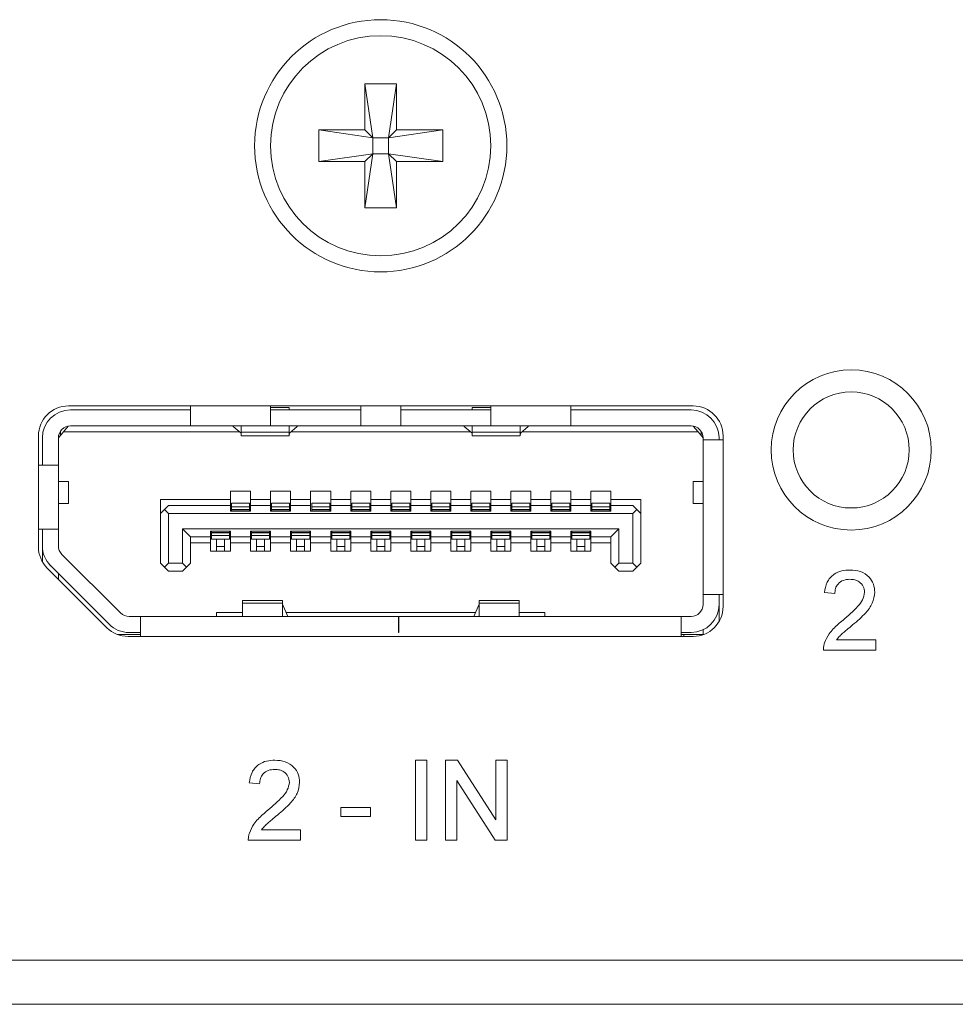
# Model space of a CAD drawing. Header units: millimetres. Extents: x 0 to 1118, y 0 to 864.
# Tile 289 of 372: x 759.62 to 765.46, y 697.31 to 703.46. Entities that reach past the tile are written whole.
import ezdxf

# ---------------------------------------------------------------- set-up
doc = ezdxf.new("R2010")
doc.units = ezdxf.units.MM

msp = doc.modelspace()

# ---------------------------------------------------------------- linework, layer by layer
at = {"color": 7, "linetype": 'Continuous', "lineweight": 15}
for p, q in [((761.7782, 703.0629), (761.9757, 703.0629)), ((761.7782, 702.7741), (761.7782, 703.0629)), ((761.7782, 703.0629), (761.8276, 702.7248)), ((761.9757, 703.0629), (761.9263, 702.7248)), ((761.9757, 703.0629), (761.9757, 702.7741)), ((761.4894, 702.7741), (761.7782, 702.7741)), ((761.4894, 702.5766), (761.4894, 702.7741)), ((761.4894, 702.7741), (761.8276, 702.7248)), ((761.8276, 702.7248), (761.7782, 702.7741)), ((762.2644, 702.7741), (761.9263, 702.7248)), ((761.9757, 702.7741), (761.9263, 702.7248)), ((761.9757, 702.7741), (762.2644, 702.7741)), ((762.2644, 702.7741), (762.2644, 702.5766)), ((761.8276, 702.626), (761.8276, 702.7248)), ((761.8276, 702.7248), (761.9263, 702.7248)), ((761.9263, 702.7248), (761.9263, 702.626)), ((761.4894, 702.5766), (761.8276, 702.626)), ((761.7782, 702.5766), (761.4894, 702.5766)), ((761.7782, 702.5766), (761.8276, 702.626)), ((761.7782, 702.2879), (761.8276, 702.626)), ((761.7782, 702.2879), (761.7782, 702.5766)), ((761.9263, 702.626), (761.8276, 702.626)), ((761.9757, 702.2879), (761.9263, 702.626)), ((761.9263, 702.626), (761.9757, 702.5766)), ((762.2644, 702.5766), (761.9263, 702.626)), ((761.9757, 702.5766), (761.9757, 702.2879)), ((762.2644, 702.5766), (761.9757, 702.5766)), ((761.9757, 702.2879), (761.7782, 702.2879)), ((763.8269, 701.0504), (759.9269, 701.0504)), ((760.6894, 701.0504), (760.6894, 700.9254)), ((761.1894, 700.9254), (761.1894, 701.0504)), ((761.3057, 701.0401), (761.1894, 701.0401)), ((761.3057, 701.0254), (761.3057, 701.0401)), ((761.7519, 701.0504), (761.7519, 700.9254)), ((762.0019, 700.9254), (762.0019, 701.0504)), ((762.4482, 701.0401), (762.4482, 701.0254)), ((762.4482, 701.0401), (762.5644, 701.0401)), ((762.5644, 701.0504), (762.5644, 700.9254)), ((763.0644, 700.9254), (763.0644, 701.0504)), ((759.9394, 701.0254), (760.6894, 701.0254)), ((761.1894, 701.0254), (761.7519, 701.0254)), ((762.0019, 701.0254), (762.5644, 701.0254)), ((763.0644, 701.0254), (763.8144, 701.0254)), ((759.8957, 700.8879), (759.9259, 700.9242)), ((759.9394, 700.9254), (760.6894, 700.9254)), ((761.1894, 700.9254), (760.6894, 700.9254)), ((760.9557, 700.9217), (760.9557, 700.9254)), ((761.0045, 700.8798), (760.9557, 700.9217)), ((761.0057, 700.9254), (761.0057, 700.8868)), ((761.1894, 700.9254), (761.7519, 700.9254)), ((761.3057, 700.8868), (761.3057, 700.9254)), ((761.3557, 700.9217), (761.3069, 700.8798)), ((761.3557, 700.9254), (761.3557, 700.9217)), ((762.0019, 700.9254), (761.7519, 700.9254)), ((762.0019, 700.9254), (762.5644, 700.9254)), ((762.3982, 700.9217), (762.3982, 700.9254)), ((762.3982, 700.9217), (762.447, 700.8798)), ((762.4482, 700.9254), (762.4482, 700.8868)), ((763.0644, 700.9254), (762.5644, 700.9254)), ((762.7482, 700.8868), (762.7482, 700.9254)), ((762.7494, 700.8798), (762.7982, 700.9217)), ((762.7982, 700.9254), (762.7982, 700.9217)), ((763.0644, 700.9254), (763.8144, 700.9254)), ((763.828, 700.9242), (763.8582, 700.8879)), ((759.7394, 700.8629), (759.7394, 700.1705)), ((759.8644, 700.8504), (759.8957, 700.8879)), ((759.8645, 700.8529), (759.8769, 700.8654)), ((759.8769, 700.8654), (759.8769, 700.8918)), ((760.995, 700.8879), (759.8957, 700.8879)), ((761.3057, 700.8868), (761.0057, 700.8868)), ((761.0057, 700.8868), (761.0057, 700.8629)), ((761.0057, 700.8629), (761.3057, 700.8629)), ((761.3057, 700.8629), (761.3057, 700.8868)), ((762.4375, 700.8879), (761.3164, 700.8879)), ((762.7482, 700.8868), (762.4482, 700.8868)), ((762.4482, 700.8868), (762.4482, 700.8629)), ((762.4482, 700.8629), (762.7482, 700.8629)), ((762.7482, 700.8629), (762.7482, 700.8868)), ((763.8582, 700.8879), (762.7589, 700.8879)), ((763.8582, 700.8879), (763.8894, 700.8504)), ((763.8769, 700.8654), (763.8769, 700.8918)), ((764.0144, 699.7979), (764.0144, 700.8629)), ((759.7644, 700.6804), (759.7644, 700.8504)), ((759.8644, 700.8504), (759.8644, 700.6804)), ((763.8894, 700.8379), (763.8894, 700.8504)), ((764.0144, 700.8379), (763.8894, 700.8379)), ((763.8894, 699.8729), (763.8894, 700.8379)), ((763.9894, 700.8379), (763.9894, 700.8504)), ((759.8644, 700.6804), (759.7394, 700.6804)), ((759.8644, 700.6804), (759.8644, 700.2804)), ((759.9269, 700.5791), (759.8644, 700.5791)), ((759.9269, 700.4416), (759.9269, 700.5791)), ((763.8269, 700.5791), (763.8269, 700.4416)), ((763.8894, 700.5791), (763.8269, 700.5791)), ((760.9394, 700.5179), (761.0644, 700.5179)), ((760.9394, 700.4654), (760.9394, 700.5179)), ((761.0644, 700.5179), (761.0644, 700.4654)), ((761.1894, 700.5179), (761.3144, 700.5179)), ((761.1894, 700.4654), (761.1894, 700.5179)), ((761.3144, 700.5179), (761.3144, 700.4654)), ((761.4394, 700.5179), (761.5644, 700.5179)), ((761.4394, 700.4654), (761.4394, 700.5179)), ((761.5644, 700.5179), (761.5644, 700.4654)), ((761.6894, 700.5179), (761.8144, 700.5179)), ((761.6894, 700.4654), (761.6894, 700.5179)), ((761.8144, 700.5179), (761.8144, 700.4654)), ((761.9394, 700.5179), (762.0644, 700.5179)), ((761.9394, 700.4654), (761.9394, 700.5179)), ((762.0644, 700.5179), (762.0644, 700.4654)), ((762.1894, 700.5179), (762.3144, 700.5179)), ((762.1894, 700.4654), (762.1894, 700.5179)), ((762.3144, 700.5179), (762.3144, 700.4654)), ((762.4394, 700.5179), (762.5644, 700.5179)), ((762.4394, 700.4654), (762.4394, 700.5179)), ((762.5644, 700.5179), (762.5644, 700.4654)), ((762.6894, 700.5179), (762.8144, 700.5179)), ((762.6894, 700.4654), (762.6894, 700.5179)), ((762.8144, 700.5179), (762.8144, 700.4654)), ((762.9394, 700.5179), (763.0644, 700.5179)), ((762.9394, 700.4654), (762.9394, 700.5179)), ((763.0644, 700.5179), (763.0644, 700.4654)), ((763.1894, 700.5179), (763.3144, 700.5179)), ((763.1894, 700.4654), (763.1894, 700.5179)), ((763.3144, 700.5179), (763.3144, 700.4654)), ((759.8644, 700.4416), (759.9269, 700.4416)), ((760.5019, 700.4654), (760.9394, 700.4654)), ((760.5019, 700.4654), (760.5019, 700.3779)), ((760.5519, 700.4279), (760.5269, 700.4029)), ((760.9394, 700.4279), (760.5519, 700.4279)), ((760.9394, 700.4279), (760.9394, 700.4654)), ((760.9394, 700.3929), (760.9394, 700.4279)), ((761.0582, 700.4429), (760.9457, 700.4429)), ((760.9457, 700.4429), (760.9457, 700.4207)), ((761.0582, 700.4429), (761.0582, 700.4207)), ((761.0644, 700.4654), (761.1894, 700.4654)), ((761.0644, 700.4654), (761.0644, 700.4279)), ((761.0644, 700.4279), (761.0644, 700.3929)), ((761.1894, 700.4279), (761.0644, 700.4279)), ((761.1894, 700.4279), (761.1894, 700.4654)), ((761.1894, 700.3929), (761.1894, 700.4279)), ((761.3082, 700.4429), (761.1957, 700.4429)), ((761.1957, 700.4429), (761.1957, 700.4207)), ((761.3082, 700.4429), (761.3082, 700.4207)), ((761.3144, 700.4654), (761.4394, 700.4654)), ((761.3144, 700.4654), (761.3144, 700.4279)), ((761.3144, 700.4279), (761.3144, 700.3929)), ((761.4394, 700.4279), (761.3144, 700.4279)), ((761.4394, 700.4279), (761.4394, 700.4654)), ((761.4394, 700.3929), (761.4394, 700.4279)), ((761.5582, 700.4429), (761.4457, 700.4429)), ((761.4457, 700.4429), (761.4457, 700.4207)), ((761.5582, 700.4429), (761.5582, 700.4207)), ((761.5644, 700.4654), (761.6894, 700.4654)), ((761.5644, 700.4654), (761.5644, 700.4279)), ((761.5644, 700.4279), (761.5644, 700.3929)), ((761.6894, 700.4279), (761.5644, 700.4279)), ((761.6894, 700.4279), (761.6894, 700.4654)), ((761.6894, 700.3929), (761.6894, 700.4279)), ((761.8082, 700.4429), (761.6957, 700.4429)), ((761.6957, 700.4429), (761.6957, 700.4207)), ((761.8082, 700.4429), (761.8082, 700.4207)), ((761.8144, 700.4654), (761.9394, 700.4654)), ((761.8144, 700.4654), (761.8144, 700.4279)), ((761.8144, 700.4279), (761.8144, 700.3929)), ((761.9394, 700.4279), (761.8144, 700.4279)), ((761.9394, 700.4279), (761.9394, 700.4654)), ((761.9394, 700.3929), (761.9394, 700.4279)), ((762.0582, 700.4429), (761.9457, 700.4429)), ((761.9457, 700.4429), (761.9457, 700.4207)), ((762.0582, 700.4429), (762.0582, 700.4207)), ((762.0644, 700.4654), (762.1894, 700.4654)), ((762.0644, 700.4654), (762.0644, 700.4279)), ((762.0644, 700.4279), (762.0644, 700.3929)), ((762.1894, 700.4279), (762.0644, 700.4279)), ((762.1894, 700.4279), (762.1894, 700.4654)), ((762.1894, 700.3929), (762.1894, 700.4279)), ((762.3082, 700.4429), (762.1957, 700.4429)), ((762.1957, 700.4429), (762.1957, 700.4207)), ((762.3082, 700.4429), (762.3082, 700.4207)), ((762.3144, 700.4654), (762.4394, 700.4654)), ((762.3144, 700.4654), (762.3144, 700.4279)), ((762.3144, 700.4279), (762.3144, 700.3929)), ((762.4394, 700.4279), (762.3144, 700.4279)), ((762.4394, 700.4279), (762.4394, 700.4654)), ((762.4394, 700.3929), (762.4394, 700.4279)), ((762.5582, 700.4429), (762.4457, 700.4429)), ((762.4457, 700.4429), (762.4457, 700.4207)), ((762.5582, 700.4429), (762.5582, 700.4207)), ((762.5644, 700.4654), (762.6894, 700.4654)), ((762.5644, 700.4654), (762.5644, 700.4279)), ((762.5644, 700.4279), (762.5644, 700.3929)), ((762.6894, 700.4279), (762.5644, 700.4279)), ((762.6894, 700.4279), (762.6894, 700.4654)), ((762.6894, 700.3929), (762.6894, 700.4279)), ((762.8082, 700.4429), (762.6957, 700.4429)), ((762.6957, 700.4429), (762.6957, 700.4207)), ((762.8082, 700.4429), (762.8082, 700.4207)), ((762.8144, 700.4654), (762.9394, 700.4654)), ((762.8144, 700.4654), (762.8144, 700.4279)), ((762.8144, 700.4279), (762.8144, 700.3929)), ((762.9394, 700.4279), (762.8144, 700.4279)), ((762.9394, 700.4279), (762.9394, 700.4654)), ((762.9394, 700.3929), (762.9394, 700.4279)), ((763.0582, 700.4429), (762.9457, 700.4429)), ((762.9457, 700.4429), (762.9457, 700.4207)), ((763.0582, 700.4429), (763.0582, 700.4207)), ((763.0644, 700.4654), (763.1894, 700.4654)), ((763.0644, 700.4654), (763.0644, 700.4279)), ((763.0644, 700.4279), (763.0644, 700.3929)), ((763.1894, 700.4279), (763.0644, 700.4279)), ((763.1894, 700.4279), (763.1894, 700.4654)), ((763.1894, 700.3929), (763.1894, 700.4279)), ((763.3082, 700.4429), (763.1957, 700.4429)), ((763.1957, 700.4429), (763.1957, 700.4207)), ((763.3082, 700.4429), (763.3082, 700.4207)), ((763.3144, 700.4654), (763.5019, 700.4654)), ((763.3144, 700.4654), (763.3144, 700.4279)), ((763.3144, 700.4279), (763.3144, 700.3929)), ((763.4519, 700.4279), (763.3144, 700.4279)), ((763.4769, 700.4029), (763.4519, 700.4279)), ((763.5019, 700.4654), (763.5019, 700.3779)), ((763.8269, 700.4416), (763.8894, 700.4416)), ((760.5019, 700.3779), (760.5269, 700.4029)), ((760.5019, 700.0679), (760.5019, 700.3779)), ((760.5269, 700.4029), (760.5519, 700.3779)), ((760.5519, 700.3779), (760.5519, 700.0679)), ((763.4519, 700.3779), (760.5519, 700.3779)), ((761.0644, 700.3929), (760.9394, 700.3929)), ((761.0582, 700.4207), (760.9457, 700.4207)), ((760.9457, 700.4207), (760.9457, 700.4035)), ((760.9457, 700.4035), (760.9457, 700.4004)), ((761.0582, 700.4035), (760.9457, 700.4035)), ((761.0582, 700.4004), (760.9457, 700.4004)), ((760.9457, 700.4004), (760.9457, 700.3929)), ((761.0582, 700.4207), (761.0582, 700.4035)), ((761.0582, 700.4035), (761.0582, 700.4004)), ((761.0582, 700.4004), (761.0582, 700.3929)), ((761.3144, 700.3929), (761.1894, 700.3929)), ((761.3082, 700.4207), (761.1957, 700.4207)), ((761.1957, 700.4207), (761.1957, 700.4035)), ((761.3082, 700.4035), (761.1957, 700.4035)), ((761.1957, 700.4035), (761.1957, 700.4004)), ((761.3082, 700.4004), (761.1957, 700.4004)), ((761.1957, 700.4004), (761.1957, 700.3929)), ((761.3082, 700.4207), (761.3082, 700.4035)), ((761.3082, 700.4035), (761.3082, 700.4004)), ((761.3082, 700.4004), (761.3082, 700.3929)), ((761.5644, 700.3929), (761.4394, 700.3929)), ((761.5582, 700.4207), (761.4457, 700.4207)), ((761.4457, 700.4207), (761.4457, 700.4035)), ((761.5582, 700.4035), (761.4457, 700.4035)), ((761.4457, 700.4035), (761.4457, 700.4004)), ((761.5582, 700.4004), (761.4457, 700.4004)), ((761.4457, 700.4004), (761.4457, 700.3929)), ((761.5582, 700.4207), (761.5582, 700.4035)), ((761.5582, 700.4035), (761.5582, 700.4004)), ((761.5582, 700.4004), (761.5582, 700.3929)), ((761.8144, 700.3929), (761.6894, 700.3929)), ((761.8082, 700.4207), (761.6957, 700.4207)), ((761.6957, 700.4207), (761.6957, 700.4035)), ((761.8082, 700.4035), (761.6957, 700.4035)), ((761.6957, 700.4035), (761.6957, 700.4004)), ((761.8082, 700.4004), (761.6957, 700.4004)), ((761.6957, 700.4004), (761.6957, 700.3929)), ((761.8082, 700.4207), (761.8082, 700.4035)), ((761.8082, 700.4035), (761.8082, 700.4004)), ((761.8082, 700.4004), (761.8082, 700.3929)), ((762.0644, 700.3929), (761.9394, 700.3929)), ((762.0582, 700.4207), (761.9457, 700.4207)), ((761.9457, 700.4207), (761.9457, 700.4035)), ((761.9457, 700.4035), (761.9457, 700.4004)), ((762.0582, 700.4035), (761.9457, 700.4035)), ((762.0582, 700.4004), (761.9457, 700.4004)), ((761.9457, 700.4004), (761.9457, 700.3929)), ((762.0582, 700.4207), (762.0582, 700.4035)), ((762.0582, 700.4035), (762.0582, 700.4004)), ((762.0582, 700.4004), (762.0582, 700.3929)), ((762.3144, 700.3929), (762.1894, 700.3929)), ((762.3082, 700.4207), (762.1957, 700.4207)), ((762.1957, 700.4207), (762.1957, 700.4035)), ((762.1957, 700.4035), (762.1957, 700.4004)), ((762.3082, 700.4035), (762.1957, 700.4035)), ((762.3082, 700.4004), (762.1957, 700.4004)), ((762.1957, 700.4004), (762.1957, 700.3929)), ((762.3082, 700.4207), (762.3082, 700.4035)), ((762.3082, 700.4035), (762.3082, 700.4004)), ((762.3082, 700.4004), (762.3082, 700.3929)), ((762.5644, 700.3929), (762.4394, 700.3929)), ((762.4457, 700.4207), (762.4457, 700.4035)), ((762.5582, 700.4207), (762.4457, 700.4207)), ((762.4457, 700.4035), (762.4457, 700.4004)), ((762.5582, 700.4035), (762.4457, 700.4035)), ((762.4457, 700.4004), (762.4457, 700.3929)), ((762.5582, 700.4004), (762.4457, 700.4004)), ((762.5582, 700.4207), (762.5582, 700.4035)), ((762.5582, 700.4035), (762.5582, 700.4004)), ((762.5582, 700.4004), (762.5582, 700.3929)), ((762.8144, 700.3929), (762.6894, 700.3929)), ((762.8082, 700.4207), (762.6957, 700.4207)), ((762.6957, 700.4207), (762.6957, 700.4035)), ((762.8082, 700.4035), (762.6957, 700.4035)), ((762.6957, 700.4035), (762.6957, 700.4004)), ((762.8082, 700.4004), (762.6957, 700.4004)), ((762.6957, 700.4004), (762.6957, 700.3929)), ((762.8082, 700.4207), (762.8082, 700.4035)), ((762.8082, 700.4035), (762.8082, 700.4004)), ((762.8082, 700.4004), (762.8082, 700.3929)), ((763.0644, 700.3929), (762.9394, 700.3929)), ((762.9457, 700.4207), (762.9457, 700.4035)), ((763.0582, 700.4207), (762.9457, 700.4207)), ((762.9457, 700.4035), (762.9457, 700.4004)), ((763.0582, 700.4035), (762.9457, 700.4035)), ((763.0582, 700.4004), (762.9457, 700.4004)), ((762.9457, 700.4004), (762.9457, 700.3929)), ((763.0582, 700.4207), (763.0582, 700.4035)), ((763.0582, 700.4035), (763.0582, 700.4004)), ((763.0582, 700.4004), (763.0582, 700.3929)), ((763.3144, 700.3929), (763.1894, 700.3929)), ((763.1957, 700.4207), (763.1957, 700.4035)), ((763.3082, 700.4207), (763.1957, 700.4207)), ((763.3082, 700.4035), (763.1957, 700.4035)), ((763.1957, 700.4035), (763.1957, 700.4004)), ((763.3082, 700.4004), (763.1957, 700.4004)), ((763.1957, 700.4004), (763.1957, 700.3929)), ((763.3082, 700.4207), (763.3082, 700.4035)), ((763.3082, 700.4035), (763.3082, 700.4004)), ((763.3082, 700.4004), (763.3082, 700.3929)), ((763.4519, 700.3779), (763.4769, 700.4029)), ((763.4519, 700.3779), (763.4519, 700.0679)), ((763.4769, 700.4029), (763.5019, 700.3779)), ((763.5019, 700.3779), (763.5019, 700.0679)), ((759.7394, 700.2804), (759.8644, 700.2804)), ((759.7644, 700.2804), (759.7644, 700.1764)), ((759.8644, 700.1764), (759.8644, 700.2804)), ((760.6394, 700.2829), (763.3644, 700.2829)), ((760.6394, 700.0679), (760.6394, 700.2829)), ((760.6394, 700.2829), (760.6894, 700.2329)), ((760.8144, 700.2679), (760.9394, 700.2679)), ((760.8144, 700.2329), (760.8144, 700.2679)), ((760.8207, 700.2679), (760.8207, 700.2604)), ((760.8207, 700.2604), (760.9332, 700.2604)), ((760.8207, 700.2604), (760.8207, 700.2572)), ((760.9332, 700.2572), (760.8207, 700.2572)), ((760.8207, 700.2572), (760.8207, 700.2401)), ((760.9332, 700.2401), (760.8207, 700.2401)), ((760.8207, 700.2401), (760.8207, 700.2179)), ((760.9332, 700.2679), (760.9332, 700.2604)), ((760.9332, 700.2604), (760.9332, 700.2572)), ((760.9332, 700.2572), (760.9332, 700.2401)), ((760.9332, 700.2401), (760.9332, 700.2179)), ((760.9394, 700.2679), (760.9394, 700.2329)), ((761.0644, 700.2679), (761.1894, 700.2679)), ((761.0644, 700.2329), (761.0644, 700.2679)), ((761.0707, 700.2679), (761.0707, 700.2604)), ((761.0707, 700.2604), (761.0707, 700.2572)), ((761.0707, 700.2604), (761.1832, 700.2604)), ((761.1832, 700.2572), (761.0707, 700.2572)), ((761.0707, 700.2572), (761.0707, 700.2401)), ((761.1832, 700.2401), (761.0707, 700.2401)), ((761.0707, 700.2401), (761.0707, 700.2179)), ((761.1832, 700.2679), (761.1832, 700.2604)), ((761.1832, 700.2604), (761.1832, 700.2572)), ((761.1832, 700.2572), (761.1832, 700.2401)), ((761.1832, 700.2401), (761.1832, 700.2179)), ((761.1894, 700.2679), (761.1894, 700.2329)), ((761.3144, 700.2679), (761.4394, 700.2679)), ((761.3144, 700.2329), (761.3144, 700.2679)), ((761.3207, 700.2679), (761.3207, 700.2604)), ((761.3207, 700.2604), (761.3207, 700.2572)), ((761.3207, 700.2604), (761.4332, 700.2604)), ((761.4332, 700.2572), (761.3207, 700.2572)), ((761.3207, 700.2572), (761.3207, 700.2401)), ((761.4332, 700.2401), (761.3207, 700.2401)), ((761.3207, 700.2401), (761.3207, 700.2179)), ((761.4332, 700.2679), (761.4332, 700.2604)), ((761.4332, 700.2604), (761.4332, 700.2572)), ((761.4332, 700.2572), (761.4332, 700.2401)), ((761.4332, 700.2401), (761.4332, 700.2179)), ((761.4394, 700.2679), (761.4394, 700.2329)), ((761.5644, 700.2679), (761.6894, 700.2679)), ((761.5644, 700.2329), (761.5644, 700.2679)), ((761.5707, 700.2679), (761.5707, 700.2604)), ((761.5707, 700.2604), (761.5707, 700.2572)), ((761.5707, 700.2604), (761.6832, 700.2604)), ((761.6832, 700.2572), (761.5707, 700.2572)), ((761.5707, 700.2572), (761.5707, 700.2401)), ((761.6832, 700.2401), (761.5707, 700.2401)), ((761.5707, 700.2401), (761.5707, 700.2179)), ((761.6832, 700.2679), (761.6832, 700.2604)), ((761.6832, 700.2604), (761.6832, 700.2572)), ((761.6832, 700.2572), (761.6832, 700.2401)), ((761.6832, 700.2401), (761.6832, 700.2179)), ((761.6894, 700.2679), (761.6894, 700.2329)), ((761.8144, 700.2679), (761.9394, 700.2679)), ((761.8144, 700.2329), (761.8144, 700.2679)), ((761.8207, 700.2679), (761.8207, 700.2604)), ((761.8207, 700.2604), (761.9332, 700.2604)), ((761.8207, 700.2604), (761.8207, 700.2572)), ((761.9332, 700.2572), (761.8207, 700.2572)), ((761.8207, 700.2572), (761.8207, 700.2401)), ((761.9332, 700.2401), (761.8207, 700.2401)), ((761.8207, 700.2401), (761.8207, 700.2179)), ((761.9332, 700.2679), (761.9332, 700.2604)), ((761.9332, 700.2604), (761.9332, 700.2572)), ((761.9332, 700.2572), (761.9332, 700.2401)), ((761.9332, 700.2401), (761.9332, 700.2179)), ((761.9394, 700.2679), (761.9394, 700.2329)), ((762.0644, 700.2679), (762.1894, 700.2679)), ((762.0644, 700.2329), (762.0644, 700.2679)), ((762.0707, 700.2679), (762.0707, 700.2604)), ((762.0707, 700.2604), (762.1832, 700.2604)), ((762.0707, 700.2604), (762.0707, 700.2572)), ((762.1832, 700.2572), (762.0707, 700.2572)), ((762.0707, 700.2572), (762.0707, 700.2401)), ((762.1832, 700.2401), (762.0707, 700.2401)), ((762.0707, 700.2401), (762.0707, 700.2179)), ((762.1832, 700.2679), (762.1832, 700.2604)), ((762.1832, 700.2604), (762.1832, 700.2572)), ((762.1832, 700.2572), (762.1832, 700.2401)), ((762.1832, 700.2401), (762.1832, 700.2179)), ((762.1894, 700.2679), (762.1894, 700.2329)), ((762.3144, 700.2679), (762.4394, 700.2679)), ((762.3144, 700.2329), (762.3144, 700.2679)), ((762.3207, 700.2679), (762.3207, 700.2604)), ((762.3207, 700.2604), (762.3207, 700.2572)), ((762.3207, 700.2604), (762.4332, 700.2604)), ((762.4332, 700.2572), (762.3207, 700.2572)), ((762.3207, 700.2572), (762.3207, 700.2401)), ((762.4332, 700.2401), (762.3207, 700.2401)), ((762.3207, 700.2401), (762.3207, 700.2179)), ((762.4332, 700.2679), (762.4332, 700.2604)), ((762.4332, 700.2604), (762.4332, 700.2572)), ((762.4332, 700.2572), (762.4332, 700.2401)), ((762.4332, 700.2401), (762.4332, 700.2179)), ((762.4394, 700.2679), (762.4394, 700.2329)), ((762.5644, 700.2679), (762.6894, 700.2679)), ((762.5644, 700.2329), (762.5644, 700.2679)), ((762.5707, 700.2679), (762.5707, 700.2604)), ((762.5707, 700.2604), (762.5707, 700.2572)), ((762.5707, 700.2604), (762.6832, 700.2604)), ((762.5707, 700.2572), (762.5707, 700.2401)), ((762.6832, 700.2572), (762.5707, 700.2572)), ((762.6832, 700.2401), (762.5707, 700.2401)), ((762.5707, 700.2401), (762.5707, 700.2179)), ((762.6832, 700.2679), (762.6832, 700.2604)), ((762.6832, 700.2604), (762.6832, 700.2572)), ((762.6832, 700.2572), (762.6832, 700.2401)), ((762.6832, 700.2401), (762.6832, 700.2179)), ((762.6894, 700.2679), (762.6894, 700.2329)), ((762.8144, 700.2679), (762.9394, 700.2679)), ((762.8144, 700.2329), (762.8144, 700.2679)), ((762.8207, 700.2679), (762.8207, 700.2604)), ((762.8207, 700.2604), (762.8207, 700.2572)), ((762.8207, 700.2604), (762.9332, 700.2604)), ((762.8207, 700.2572), (762.8207, 700.2401)), ((762.9332, 700.2572), (762.8207, 700.2572)), ((762.9332, 700.2401), (762.8207, 700.2401)), ((762.8207, 700.2401), (762.8207, 700.2179)), ((762.9332, 700.2679), (762.9332, 700.2604)), ((762.9332, 700.2604), (762.9332, 700.2572)), ((762.9332, 700.2572), (762.9332, 700.2401)), ((762.9332, 700.2401), (762.9332, 700.2179)), ((762.9394, 700.2679), (762.9394, 700.2329)), ((763.0644, 700.2679), (763.1894, 700.2679)), ((763.0644, 700.2329), (763.0644, 700.2679)), ((763.0707, 700.2679), (763.0707, 700.2604)), ((763.0707, 700.2604), (763.1832, 700.2604)), ((763.0707, 700.2604), (763.0707, 700.2572)), ((763.0707, 700.2572), (763.0707, 700.2401)), ((763.1832, 700.2572), (763.0707, 700.2572)), ((763.1832, 700.2401), (763.0707, 700.2401)), ((763.0707, 700.2401), (763.0707, 700.2179)), ((763.1832, 700.2679), (763.1832, 700.2604)), ((763.1832, 700.2604), (763.1832, 700.2572)), ((763.1832, 700.2572), (763.1832, 700.2401)), ((763.1832, 700.2401), (763.1832, 700.2179)), ((763.1894, 700.2679), (763.1894, 700.2329)), ((763.3144, 700.2329), (763.3644, 700.2829)), ((763.3644, 700.2829), (763.3644, 700.0679)), ((760.6894, 700.2329), (760.8144, 700.2329)), ((760.6894, 700.2329), (760.6894, 700.0679)), ((760.8144, 700.1954), (760.6894, 700.1954)), ((760.8144, 700.1954), (760.8144, 700.2329)), ((760.8144, 700.1429), (760.8144, 700.1954)), ((760.9332, 700.2179), (760.8207, 700.2179)), ((760.8519, 700.2179), (760.8519, 700.1733)), ((760.9019, 700.2179), (760.9019, 700.1733)), ((760.9394, 700.2329), (761.0644, 700.2329)), ((760.9394, 700.2329), (760.9394, 700.1954)), ((761.0644, 700.1954), (760.9394, 700.1954)), ((760.9394, 700.1954), (760.9394, 700.1429)), ((761.0644, 700.1954), (761.0644, 700.2329)), ((761.0644, 700.1429), (761.0644, 700.1954)), ((761.1832, 700.2179), (761.0707, 700.2179)), ((761.1019, 700.2179), (761.1019, 700.1733)), ((761.1519, 700.2179), (761.1519, 700.1733)), ((761.1894, 700.2329), (761.3144, 700.2329)), ((761.1894, 700.2329), (761.1894, 700.1954)), ((761.3144, 700.1954), (761.1894, 700.1954)), ((761.1894, 700.1954), (761.1894, 700.1429)), ((761.3144, 700.1954), (761.3144, 700.2329)), ((761.3144, 700.1429), (761.3144, 700.1954)), ((761.4332, 700.2179), (761.3207, 700.2179)), ((761.3519, 700.2179), (761.3519, 700.1733)), ((761.4019, 700.2179), (761.4019, 700.1733)), ((761.4394, 700.2329), (761.5644, 700.2329)), ((761.4394, 700.2329), (761.4394, 700.1954)), ((761.5644, 700.1954), (761.4394, 700.1954)), ((761.4394, 700.1954), (761.4394, 700.1429)), ((761.5644, 700.1954), (761.5644, 700.2329)), ((761.5644, 700.1429), (761.5644, 700.1954)), ((761.6832, 700.2179), (761.5707, 700.2179)), ((761.6019, 700.2179), (761.6019, 700.1733)), ((761.6519, 700.2179), (761.6519, 700.1733)), ((761.6894, 700.2329), (761.8144, 700.2329)), ((761.6894, 700.2329), (761.6894, 700.1954)), ((761.8144, 700.1954), (761.6894, 700.1954)), ((761.6894, 700.1954), (761.6894, 700.1429)), ((761.8144, 700.1954), (761.8144, 700.2329)), ((761.8144, 700.1429), (761.8144, 700.1954)), ((761.9332, 700.2179), (761.8207, 700.2179)), ((761.8519, 700.2179), (761.8519, 700.1733)), ((761.9019, 700.2179), (761.9019, 700.1733)), ((761.9394, 700.2329), (762.0644, 700.2329)), ((761.9394, 700.2329), (761.9394, 700.1954)), ((762.0644, 700.1954), (761.9394, 700.1954)), ((761.9394, 700.1954), (761.9394, 700.1429)), ((762.0644, 700.1954), (762.0644, 700.2329)), ((762.0644, 700.1429), (762.0644, 700.1954)), ((762.1832, 700.2179), (762.0707, 700.2179)), ((762.1019, 700.2179), (762.1019, 700.1733)), ((762.1519, 700.2179), (762.1519, 700.1733)), ((762.1894, 700.2329), (762.3144, 700.2329)), ((762.1894, 700.2329), (762.1894, 700.1954)), ((762.3144, 700.1954), (762.1894, 700.1954)), ((762.1894, 700.1954), (762.1894, 700.1429)), ((762.3144, 700.1954), (762.3144, 700.2329)), ((762.3144, 700.1429), (762.3144, 700.1954)), ((762.4332, 700.2179), (762.3207, 700.2179)), ((762.3519, 700.2179), (762.3519, 700.1733)), ((762.4019, 700.2179), (762.4019, 700.1733)), ((762.4394, 700.2329), (762.5644, 700.2329)), ((762.4394, 700.2329), (762.4394, 700.1954)), ((762.5644, 700.1954), (762.4394, 700.1954)), ((762.4394, 700.1954), (762.4394, 700.1429)), ((762.5644, 700.1954), (762.5644, 700.2329)), ((762.5644, 700.1429), (762.5644, 700.1954)), ((762.6832, 700.2179), (762.5707, 700.2179)), ((762.6019, 700.2179), (762.6019, 700.1733)), ((762.6519, 700.2179), (762.6519, 700.1733)), ((762.6894, 700.2329), (762.8144, 700.2329)), ((762.6894, 700.2329), (762.6894, 700.1954)), ((762.8144, 700.1954), (762.6894, 700.1954)), ((762.6894, 700.1954), (762.6894, 700.1429)), ((762.8144, 700.1954), (762.8144, 700.2329)), ((762.8144, 700.1429), (762.8144, 700.1954)), ((762.9332, 700.2179), (762.8207, 700.2179)), ((762.8519, 700.2179), (762.8519, 700.1733)), ((762.9019, 700.2179), (762.9019, 700.1733)), ((762.9394, 700.2329), (763.0644, 700.2329)), ((762.9394, 700.2329), (762.9394, 700.1954)), ((763.0644, 700.1954), (762.9394, 700.1954)), ((762.9394, 700.1954), (762.9394, 700.1429)), ((763.0644, 700.1954), (763.0644, 700.2329)), ((763.0644, 700.1429), (763.0644, 700.1954)), ((763.1832, 700.2179), (763.0707, 700.2179)), ((763.1019, 700.2179), (763.1019, 700.1733)), ((763.1519, 700.2179), (763.1519, 700.1733)), ((763.1894, 700.2329), (763.3144, 700.2329)), ((763.1894, 700.2329), (763.1894, 700.1954)), ((763.3144, 700.1954), (763.1894, 700.1954)), ((763.1894, 700.1954), (763.1894, 700.1429)), ((763.3144, 700.0679), (763.3144, 700.2329)), ((759.7644, 700.077), (759.7644, 700.1604)), ((760.2525, 699.7574), (759.8864, 700.1234)), ((760.9394, 700.1429), (760.8144, 700.1429)), ((760.9019, 700.1733), (760.8519, 700.1733)), ((760.8519, 700.1733), (760.8519, 700.1429)), ((760.9019, 700.1733), (760.9019, 700.1429)), ((761.1894, 700.1429), (761.0644, 700.1429)), ((761.1519, 700.1733), (761.1019, 700.1733)), ((761.1019, 700.1733), (761.1019, 700.1429)), ((761.1519, 700.1733), (761.1519, 700.1429)), ((761.4394, 700.1429), (761.3144, 700.1429)), ((761.4019, 700.1733), (761.3519, 700.1733)), ((761.3519, 700.1733), (761.3519, 700.1429)), ((761.4019, 700.1733), (761.4019, 700.1429)), ((761.6894, 700.1429), (761.5644, 700.1429)), ((761.6519, 700.1733), (761.6019, 700.1733)), ((761.6019, 700.1733), (761.6019, 700.1429)), ((761.6519, 700.1733), (761.6519, 700.1429)), ((761.9394, 700.1429), (761.8144, 700.1429)), ((761.9019, 700.1733), (761.8519, 700.1733)), ((761.8519, 700.1733), (761.8519, 700.1429)), ((761.9019, 700.1733), (761.9019, 700.1429)), ((762.1894, 700.1429), (762.0644, 700.1429)), ((762.1519, 700.1733), (762.1019, 700.1733)), ((762.1019, 700.1733), (762.1019, 700.1429)), ((762.1519, 700.1733), (762.1519, 700.1429)), ((762.4394, 700.1429), (762.3144, 700.1429)), ((762.4019, 700.1733), (762.3519, 700.1733)), ((762.3519, 700.1733), (762.3519, 700.1429)), ((762.4019, 700.1733), (762.4019, 700.1429)), ((762.6894, 700.1429), (762.5644, 700.1429)), ((762.6519, 700.1733), (762.6019, 700.1733)), ((762.6019, 700.1733), (762.6019, 700.1429)), ((762.6519, 700.1733), (762.6519, 700.1429)), ((762.9394, 700.1429), (762.8144, 700.1429)), ((762.9019, 700.1733), (762.8519, 700.1733)), ((762.8519, 700.1733), (762.8519, 700.1429)), ((762.9019, 700.1733), (762.9019, 700.1429)), ((763.1894, 700.1429), (763.0644, 700.1429)), ((763.1519, 700.1733), (763.1019, 700.1733)), ((763.1019, 700.1733), (763.1019, 700.1429)), ((763.1519, 700.1733), (763.1519, 700.1429)), ((760.5269, 700.0429), (760.5019, 700.0679)), ((760.5269, 700.0429), (760.5519, 700.0679)), ((760.5519, 700.0679), (760.6394, 700.0679)), ((760.6644, 700.0429), (760.6394, 700.0679)), ((760.6644, 700.0429), (760.6894, 700.0679)), ((763.3394, 700.0429), (763.3144, 700.0679)), ((763.3394, 700.0429), (763.3644, 700.0679)), ((763.4519, 700.0679), (763.3644, 700.0679)), ((763.4519, 700.0679), (763.4769, 700.0429)), ((763.4769, 700.0429), (763.5019, 700.0679)), ((760.167, 699.6653), (759.7944, 700.038)), ((760.1818, 699.6866), (759.8157, 700.0527)), ((759.8644, 700.004), (759.8644, 699.9679)), ((760.5519, 700.0179), (760.5269, 700.0429)), ((760.5519, 700.0179), (760.6394, 700.0179)), ((760.6644, 700.0429), (760.6394, 700.0179)), ((763.3644, 700.0179), (763.3394, 700.0429)), ((763.3644, 700.0179), (763.4519, 700.0179)), ((763.4519, 700.0179), (763.4769, 700.0429)), ((763.8894, 699.8729), (764.0144, 699.8729)), ((763.8894, 699.8729), (763.8894, 699.8104)), ((763.9894, 699.8729), (763.9894, 699.8104)), ((764.7119, 699.8779), (764.6478, 699.8844)), ((761.2632, 699.8354), (761.0132, 699.8354)), ((761.0132, 699.8354), (761.0132, 699.818)), ((761.0132, 699.818), (761.0132, 699.7354)), ((761.0132, 699.818), (761.2632, 699.818)), ((761.2632, 699.818), (761.2632, 699.8354)), ((761.2632, 699.7354), (761.2632, 699.818)), ((761.2632, 699.8126), (761.2961, 699.7354)), ((762.4578, 699.7354), (762.4907, 699.8126)), ((762.7407, 699.8354), (762.4907, 699.8354)), ((762.4907, 699.8354), (762.4907, 699.818)), ((762.4907, 699.818), (762.4907, 699.7354)), ((762.4907, 699.818), (762.7407, 699.818)), ((762.7407, 699.818), (762.7407, 699.8354)), ((762.7407, 699.7354), (762.7407, 699.818)), ((763.9894, 699.8104), (763.9894, 699.7043)), ((760.8519, 699.7604), (761.0132, 699.7604)), ((760.8519, 699.7354), (760.8519, 699.7604)), ((761.2854, 699.7604), (762.4685, 699.7604)), ((762.7407, 699.7604), (762.9019, 699.7604)), ((762.9019, 699.7604), (762.9019, 699.7354)), ((760.3769, 699.7354), (760.3055, 699.7354)), ((760.3769, 699.7354), (760.3769, 699.6104)), ((760.3769, 699.7354), (761.9869, 699.7354)), ((761.9869, 699.6354), (761.9869, 699.7354)), ((761.9869, 699.7354), (761.9894, 699.7354)), ((761.9894, 699.7354), (763.7519, 699.7354)), ((761.9894, 699.7354), (761.9894, 699.6354)), ((763.7519, 699.6104), (763.7519, 699.7354)), ((763.7519, 699.7354), (763.8144, 699.7354)), ((760.3055, 699.6354), (760.3769, 699.6354)), ((761.9894, 699.6354), (761.9869, 699.6354)), ((763.8144, 699.6354), (763.7519, 699.6354)), ((763.8894, 699.6211), (763.8894, 699.6523)), ((760.2323, 699.6229), (760.3769, 699.6229)), ((760.2996, 699.6104), (763.8269, 699.6104)), ((763.7519, 699.6229), (763.7694, 699.6229)), ((763.7694, 699.6104), (763.7694, 699.6229)), ((763.8769, 699.6229), (763.7694, 699.6229)), ((763.8769, 699.6229), (763.8769, 699.6172)), ((763.8769, 699.6229), (763.8894, 699.6229)), ((764.7237, 699.5895), (764.9683, 699.5895)), ((764.9683, 699.5895), (764.9683, 699.5254)), ((764.9683, 699.5254), (764.6414, 699.5254)), ((762.0949, 698.8379), (762.1654, 698.8379)), ((762.0949, 698.3379), (762.0949, 698.8379)), ((762.1654, 698.8379), (762.1654, 698.3379)), ((762.2808, 698.8379), (762.3553, 698.8379)), ((762.2808, 698.3379), (762.2808, 698.8379)), ((762.3553, 698.8379), (762.5949, 698.4648)), ((762.5949, 698.8379), (762.6654, 698.8379)), ((762.5949, 698.4648), (762.5949, 698.8379)), ((762.6654, 698.8379), (762.6654, 698.3379)), ((762.5909, 698.3379), (762.3513, 698.711)), ((762.3513, 698.711), (762.3513, 698.3379)), ((761.1205, 698.6904), (761.0564, 698.6969)), ((761.6269, 698.543), (761.8128, 698.543)), ((761.6269, 698.4853), (761.6269, 698.543)), ((761.8128, 698.543), (761.8128, 698.4853)), ((761.8128, 698.4853), (761.6269, 698.4853)), ((761.1324, 698.402), (761.3769, 698.402)), ((761.3769, 698.402), (761.3769, 698.3379)), ((761.3769, 698.3379), (761.05, 698.3379)), ((762.1654, 698.3379), (762.0949, 698.3379)), ((762.3513, 698.3379), (762.2808, 698.3379)), ((762.6654, 698.3379), (762.5909, 698.3379)), ((746.6894, 697.5879), (782.9394, 697.5879)), ((746.6894, 697.3129), (782.9394, 697.3129))]:
    msp.add_line(p, q, dxfattribs=at)
at = {"color": 9, "linetype": 'Continuous', "lineweight": 15}
msp.add_line((759.7652, 700.1604), (759.7644, 700.1604), dxfattribs=at)
at = {"color": 7, "linetype": 'Continuous', "lineweight": 15}
for centre, radius in [((761.8769, 702.6754), 0.7875), ((761.8769, 702.6754), 0.6875), ((764.8144, 700.7754), 0.5), ((764.8144, 700.7754), 0.3625)]:
    msp.add_circle(centre, radius, dxfattribs=at)
for centre, radius, start, end in [((759.9269, 700.8629), 0.1875, 90, 180), ((763.8269, 700.8629), 0.1875, 0, 90), ((759.9394, 700.8504), 0.175, 90, 180), ((763.8144, 700.8504), 0.175, 0, 90), ((759.9394, 700.8504), 0.075, 90, 180), ((763.8144, 700.8504), 0.075, 0, 90), ((759.9269, 700.1705), 0.1875, 180, 225), ((759.9394, 700.1764), 0.175, 180, 225), ((759.9394, 700.1764), 0.075, 180, 225), ((763.8144, 699.8104), 0.075, 270, 0), ((763.8144, 699.8104), 0.175, 270, 0), ((760.3055, 699.8104), 0.075, 225, 270), ((763.8269, 699.7979), 0.1875, 270, 0), ((760.3055, 699.8104), 0.175, 225, 270), ((760.2996, 699.7979), 0.1875, 225, 270)]:
    msp.add_arc(centre, radius, start, end, dxfattribs=at)
for centre, start_param, end_param in [((761.0106, 701.0379), 2.698682, 2.791636), ((761.3008, 701.0379), 3.491549, 3.584504), ((762.4531, 701.0379), 2.698682, 2.791636), ((762.7433, 701.0379), 3.491549, 3.584504)]:
    msp.add_ellipse(centre, major_axis=(0, 0.175), ratio=0.081633, start_param=start_param, end_param=end_param, dxfattribs=at)
for points, knots in [([(764.6478, 699.8844), (764.6515, 699.9065), (764.6589, 699.9508), (764.7018, 699.9998), (764.7555, 700.0225), (764.7905, 700.0244), (764.808, 700.0254)], [0, 0, 0, 0, 0.280235, 0.558893, 0.779132, 1, 1, 1, 1]), ([(764.808, 700.0254), (764.8298, 700.0239), (764.8734, 700.0209), (764.9255, 699.9862), (764.9572, 699.9387), (764.9603, 699.9045), (764.9619, 699.8874)], [0, 0, 0, 0, 0.280482, 0.559644, 0.779749, 1, 1, 1, 1]), ([(764.8066, 699.9677), (764.7928, 699.9667), (764.7652, 699.9646), (764.732, 699.9421), (764.7142, 699.9105), (764.7127, 699.8888), (764.7119, 699.8779)], [0, 0, 0, 0, 0.28041, 0.559489, 0.779375, 1, 1, 1, 1]), ([(764.8978, 699.8868), (764.8961, 699.8995), (764.8927, 699.9251), (764.8667, 699.9519), (764.8367, 699.9659), (764.8167, 699.9671), (764.8066, 699.9677)], [0, 0, 0, 0, 0.27908, 0.558612, 0.779043, 1, 1, 1, 1]), ([(764.7634, 699.7124), (764.7953, 699.7397), (764.8398, 699.7778), (764.8889, 699.8372), (764.8948, 699.8703), (764.8978, 699.8868)], [0, 0, 0, 0, 0.561313, 0.781386, 1, 1, 1, 1]), ([(764.9619, 699.8874), (764.9585, 699.8635), (764.9517, 699.8156), (764.898, 699.7464), (764.8516, 699.7066), (764.8232, 699.6822)], [0, 0, 0, 0, 0.278741, 0.558834, 1, 1, 1, 1]), ([(764.6481, 699.5699), (764.6565, 699.5892), (764.6705, 699.6212), (764.702, 699.6583), (764.7315, 699.6866), (764.7528, 699.7038), (764.7634, 699.7124)], [0, 0, 0, 0, 0.339411, 0.559525, 0.779752, 1, 1, 1, 1]), ([(764.8232, 699.6822), (764.8112, 699.6724), (764.7916, 699.6562), (764.7645, 699.6334), (764.7419, 699.6134), (764.7298, 699.5975), (764.7237, 699.5895)], [0, 0, 0, 0, 0.3400378, 0.5600628, 0.7800895, 1, 1, 1, 1]), ([(764.6414, 699.5254), (764.6415, 699.5339), (764.6419, 699.549), (764.6462, 699.5635), (764.6481, 699.5699)], [0, 0, 0, 0, 0.559956, 1, 1, 1, 1]), ([(761.0564, 698.6969), (761.0601, 698.719), (761.0675, 698.7633), (761.1105, 698.8123), (761.1641, 698.835), (761.1991, 698.8369), (761.2167, 698.8379)], [0, 0, 0, 0, 0.280235, 0.558893, 0.779132, 1, 1, 1, 1]), ([(761.2167, 698.8379), (761.2385, 698.8364), (761.282, 698.8334), (761.3341, 698.7987), (761.3659, 698.7512), (761.369, 698.717), (761.3705, 698.6999)], [0, 0, 0, 0, 0.280482, 0.559644, 0.779749, 1, 1, 1, 1]), ([(761.2153, 698.7802), (761.2015, 698.7792), (761.1739, 698.7771), (761.1407, 698.7546), (761.1229, 698.723), (761.1213, 698.7013), (761.1205, 698.6904)], [0, 0, 0, 0, 0.28041, 0.559489, 0.779375, 1, 1, 1, 1]), ([(761.3064, 698.6993), (761.3047, 698.712), (761.3014, 698.7376), (761.2754, 698.7644), (761.2454, 698.7784), (761.2253, 698.7796), (761.2153, 698.7802)], [0, 0, 0, 0, 0.2790799, 0.5586119, 0.7790431, 1, 1, 1, 1]), ([(761.172, 698.5249), (761.204, 698.5522), (761.2485, 698.5903), (761.2976, 698.6497), (761.3035, 698.6828), (761.3064, 698.6993)], [0, 0, 0, 0, 0.561313, 0.781386, 1, 1, 1, 1]), ([(761.3705, 698.6999), (761.3671, 698.676), (761.3604, 698.6281), (761.3066, 698.5589), (761.2602, 698.5191), (761.2318, 698.4947)], [0, 0, 0, 0, 0.278741, 0.558834, 1, 1, 1, 1]), ([(761.0567, 698.3824), (761.0652, 698.4017), (761.0792, 698.4337), (761.1107, 698.4708), (761.1402, 698.4991), (761.1614, 698.5163), (761.172, 698.5249)], [0, 0, 0, 0, 0.339411, 0.559525, 0.779752, 1, 1, 1, 1]), ([(761.2318, 698.4947), (761.2199, 698.4849), (761.2002, 698.4687), (761.1731, 698.4459), (761.1506, 698.4259), (761.1384, 698.41), (761.1324, 698.402)], [0, 0, 0, 0, 0.340038, 0.560063, 0.78009, 1, 1, 1, 1]), ([(761.05, 698.3379), (761.0502, 698.3464), (761.0505, 698.3615), (761.0548, 698.376), (761.0567, 698.3824)], [0, 0, 0, 0, 0.559956, 1, 1, 1, 1])]:
    msp.add_open_spline(points, degree=3, knots=knots, dxfattribs=at)

doc.saveas('drawing.dxf')
